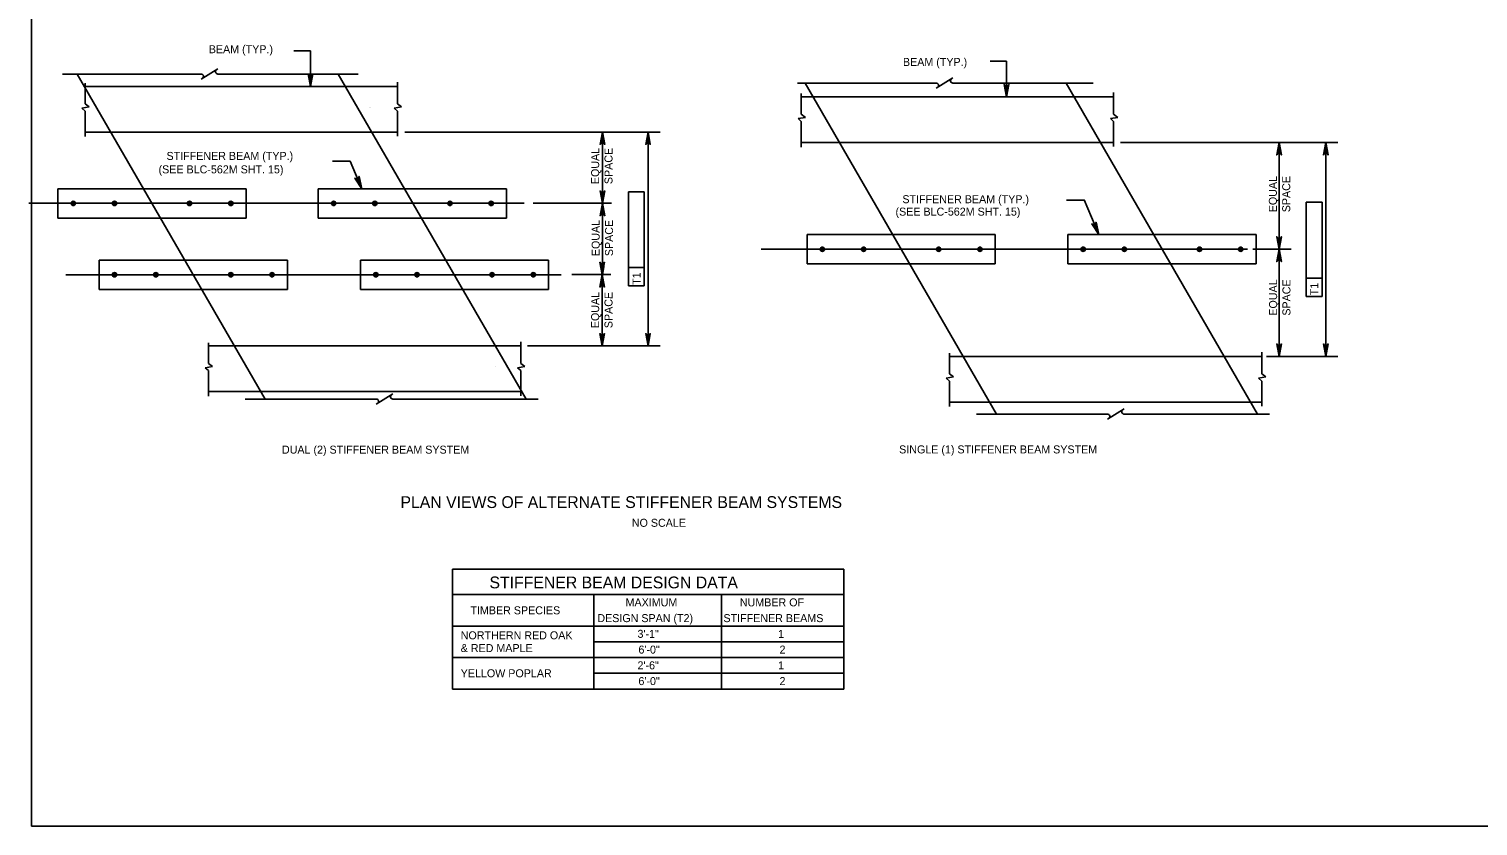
# Model space of a CAD drawing. Extents: x 638263 to 640391, y 293683 to 298655.
# Drawn here: x 639316 to 639859, y 294886 to 295185 of the extents above; entities that cross this region are included whole.
import ezdxf

# ---------------------------------------------------------------- set-up
doc = ezdxf.new("R2010")
doc.units = 0
for name, color, linetype in [('10', 7, 'Continuous'), ('2', 7, 'Continuous'), ('3', 7, 'Continuous'), ('4', 7, 'Continuous'), ('8', 7, 'Continuous')]:
    doc.layers.add(name, color=color, linetype=linetype)

msp = doc.modelspace()

# ---------------------------------------------------------------- linework, layer by layer
at = {"layer": '10'}
for p, q in [((639474.31, 294982.83), (639474.31, 294937.86)), ((639474.31, 294982.83), (639620.96, 294982.83)), ((639620.96, 294982.83), (639620.96, 294937.86)), ((639474.31, 294973.29), (639620.96, 294973.29)), ((639527.29, 294973.29), (639527.29, 294937.86)), ((639575.07, 294973.29), (639575.07, 294937.86)), ((639474.31, 294961.48), (639620.96, 294961.48)), ((639527.29, 294955.58), (639620.96, 294955.58)), ((639474.31, 294949.67), (639620.96, 294949.67)), ((639527.29, 294943.77), (639620.96, 294943.77)), ((639474.31, 294937.86), (639620.96, 294937.86))]:
    msp.add_line(p, q, dxfattribs=at)
at = {"layer": '2'}
for p, q in [((639316.46, 294886.46), (639316.46, 295450.46)), ((639333.6, 295168.58), (639404.09, 295046.63)), ((639431.43, 295168.58), (639501.92, 295046.63)), ((639606.44, 295165.17), (639678.23, 295040.98)), ((639704.28, 295165.17), (639776.06, 295040.98)), ((640102.46, 294886.46), (639316.46, 294886.46))]:
    msp.add_line(p, q, dxfattribs=at)
at = {"layer": '3'}
for p, q in [((639380.1, 295168.58), (639328.03, 295168.58)), ((639386.25, 295170.52), (639380.09, 295166.65)), ((639438.85, 295168.58), (639386.32, 295168.58)), ((639336.55, 295157.42), (639336.55, 295165.14)), ((639453.63, 295163.95), (639336.55, 295163.95)), ((639453.63, 295157.42), (639453.63, 295165.52)), ((639655.65, 295165.17), (639603.58, 295165.17)), ((639661.79, 295167.11), (639655.64, 295163.23)), ((639714.4, 295165.17), (639661.86, 295165.17)), ((639338.09, 295156.23), (639336.55, 295157.42)), ((639455.17, 295156.23), (639453.63, 295157.42)), ((639605.01, 295153.5), (639605.01, 295161.22)), ((639722.09, 295160.03), (639605.01, 295160.03)), ((639722.09, 295153.5), (639722.09, 295161.6)), ((639335.33, 295155.81), (639338.09, 295156.23)), ((639336.55, 295154.71), (639335.33, 295155.81)), ((639336.55, 295145.1), (639336.55, 295154.71)), ((639452.41, 295155.81), (639455.17, 295156.23)), ((639453.63, 295154.71), (639452.41, 295155.81)), ((639453.63, 295145.29), (639453.63, 295154.71)), ((639603.8, 295151.88), (639606.56, 295152.31)), ((639605.01, 295150.79), (639603.8, 295151.88)), ((639606.56, 295152.31), (639605.01, 295153.5)), ((639720.87, 295151.88), (639723.63, 295152.31)), ((639722.09, 295150.79), (639720.87, 295151.88)), ((639723.63, 295152.31), (639722.09, 295153.5)), ((639336.55, 295146.83), (639453.63, 295146.83)), ((639605.01, 295141.18), (639605.01, 295150.79)), ((639722.09, 295141.37), (639722.09, 295150.79)), ((639605.01, 295142.91), (639722.09, 295142.91)), ((639396.92, 295125.56), (639326.35, 295125.56)), ((639326.35, 295125.56), (639326.35, 295114.54)), ((639396.92, 295125.56), (639396.92, 295114.54)), ((639494.51, 295125.56), (639423.94, 295125.56)), ((639423.94, 295125.56), (639423.94, 295114.54)), ((639494.51, 295125.56), (639494.51, 295114.54)), ((639459.31, 295120.08), (639459.31, 295120.08)), ((639396.92, 295114.54), (639326.35, 295114.54)), ((639494.51, 295114.54), (639423.94, 295114.54)), ((639677.74, 295108.36), (639607.16, 295108.36)), ((639607.16, 295108.36), (639607.16, 295097.33)), ((639677.74, 295108.36), (639677.74, 295097.33)), ((639704.91, 295108.36), (639704.91, 295097.33)), ((639775.48, 295108.36), (639704.91, 295108.36)), ((639775.48, 295108.36), (639775.48, 295097.33)), ((639412.4, 295098.81), (639341.83, 295098.81)), ((639341.83, 295098.81), (639341.83, 295087.78)), ((639412.4, 295098.81), (639412.4, 295087.78)), ((639439.75, 295098.81), (639439.75, 295087.78)), ((639510.32, 295098.81), (639439.75, 295098.81)), ((639510.32, 295098.81), (639510.32, 295087.78)), ((639677.74, 295097.33), (639607.16, 295097.33)), ((639775.48, 295097.33), (639704.91, 295097.33)), ((639475.12, 295093.33), (639475.12, 295093.33)), ((639412.4, 295087.78), (639341.83, 295087.78)), ((639510.32, 295087.78), (639439.75, 295087.78)), ((639382.82, 295060.04), (639382.82, 295067.76)), ((639499.9, 295066.57), (639382.82, 295066.57)), ((639499.9, 295060.04), (639499.9, 295068.14)), ((639777.6, 295056.12), (639777.6, 295064.22)), ((639381.6, 295058.42), (639384.36, 295058.85)), ((639384.36, 295058.85), (639382.82, 295060.04)), ((639498.68, 295058.42), (639501.44, 295058.85)), ((639501.44, 295058.85), (639499.9, 295060.04)), ((639660.53, 295056.12), (639660.53, 295063.84)), ((639777.6, 295062.65), (639660.53, 295062.65)), ((639382.82, 295057.33), (639381.6, 295058.42)), ((639382.82, 295047.72), (639382.82, 295057.33)), ((639499.9, 295057.33), (639498.68, 295058.42)), ((639499.9, 295047.91), (639499.9, 295057.33)), ((639659.31, 295054.5), (639662.06, 295054.93)), ((639660.53, 295053.41), (639659.31, 295054.5)), ((639662.06, 295054.93), (639660.53, 295056.12)), ((639660.53, 295043.8), (639660.53, 295053.41)), ((639776.38, 295054.5), (639779.14, 295054.93)), ((639777.6, 295053.41), (639776.38, 295054.5)), ((639779.14, 295054.93), (639777.6, 295056.12)), ((639777.6, 295043.99), (639777.6, 295053.41)), ((639382.82, 295049.45), (639499.9, 295049.45)), ((639451.86, 295048.57), (639445.71, 295044.7)), ((639445.72, 295046.63), (639396.57, 295046.63)), ((639506.42, 295046.63), (639451.94, 295046.63)), ((639660.53, 295045.53), (639777.6, 295045.53)), ((639726, 295042.92), (639719.84, 295039.05)), ((639719.86, 295040.98), (639670.71, 295040.98)), ((639780.56, 295040.98), (639726.07, 295040.98))]:
    msp.add_line(p, q, dxfattribs=at)
for centre, radius in [((639332.11, 295120.05), 0.833), ((639332.11, 295120.05), 0.738), ((639332.11, 295120.05), 0.625), ((639332.11, 295120.05), 0.417), ((639332.11, 295120.05), 0.208), ((639347.56, 295120.05), 0.833), ((639347.56, 295120.05), 0.738), ((639347.56, 295120.05), 0.625), ((639347.56, 295120.05), 0.417), ((639347.56, 295120.05), 0.208), ((639375.71, 295120.05), 0.833), ((639375.71, 295120.05), 0.738), ((639375.71, 295120.05), 0.625), ((639375.71, 295120.05), 0.417), ((639375.71, 295120.05), 0.208), ((639391.16, 295120.05), 0.833), ((639391.16, 295120.05), 0.738), ((639391.16, 295120.05), 0.625), ((639391.16, 295120.05), 0.417), ((639391.16, 295120.05), 0.208), ((639429.7, 295120.05), 0.833), ((639429.7, 295120.05), 0.738), ((639429.7, 295120.05), 0.625), ((639429.7, 295120.05), 0.417), ((639429.7, 295120.05), 0.208), ((639445.15, 295120.05), 0.833), ((639445.15, 295120.05), 0.738), ((639445.15, 295120.05), 0.625), ((639445.15, 295120.05), 0.417), ((639445.15, 295120.05), 0.208), ((639473.3, 295120.05), 0.833), ((639473.3, 295120.05), 0.738), ((639473.3, 295120.05), 0.625), ((639473.3, 295120.05), 0.417), ((639473.3, 295120.05), 0.208), ((639488.75, 295120.05), 0.833), ((639488.75, 295120.05), 0.738), ((639488.75, 295120.05), 0.625), ((639488.75, 295120.05), 0.417), ((639488.75, 295120.05), 0.208), ((639612.92, 295102.85), 0.833), ((639612.92, 295102.85), 0.738), ((639612.92, 295102.85), 0.625), ((639612.92, 295102.85), 0.417), ((639612.92, 295102.85), 0.208), ((639628.38, 295102.85), 0.833), ((639628.38, 295102.85), 0.738), ((639628.38, 295102.85), 0.625), ((639628.38, 295102.85), 0.417), ((639628.38, 295102.85), 0.208), ((639656.53, 295102.85), 0.833), ((639656.53, 295102.85), 0.738), ((639656.53, 295102.85), 0.625), ((639656.53, 295102.85), 0.417), ((639656.53, 295102.85), 0.208), ((639671.98, 295102.85), 0.833), ((639671.98, 295102.85), 0.738), ((639671.98, 295102.85), 0.625), ((639671.98, 295102.85), 0.417), ((639671.98, 295102.85), 0.208), ((639710.67, 295102.85), 0.833), ((639710.67, 295102.85), 0.738), ((639710.67, 295102.85), 0.625), ((639710.67, 295102.85), 0.417), ((639710.67, 295102.85), 0.208), ((639726.12, 295102.85), 0.833), ((639726.12, 295102.85), 0.738), ((639726.12, 295102.85), 0.625), ((639726.12, 295102.85), 0.417), ((639726.12, 295102.85), 0.208), ((639754.27, 295102.85), 0.833), ((639754.27, 295102.85), 0.738), ((639754.27, 295102.85), 0.625), ((639754.27, 295102.85), 0.417), ((639754.27, 295102.85), 0.208), ((639769.73, 295102.85), 0.833), ((639769.73, 295102.85), 0.738), ((639769.73, 295102.85), 0.625), ((639769.73, 295102.85), 0.417), ((639769.73, 295102.85), 0.208), ((639347.59, 295093.29), 0.833), ((639347.59, 295093.29), 0.738), ((639347.59, 295093.29), 0.625), ((639347.59, 295093.29), 0.417), ((639347.59, 295093.29), 0.208), ((639363.04, 295093.29), 0.833), ((639363.04, 295093.29), 0.738), ((639363.04, 295093.29), 0.625), ((639363.04, 295093.29), 0.417), ((639363.04, 295093.29), 0.208), ((639391.19, 295093.29), 0.833), ((639391.19, 295093.29), 0.738), ((639391.19, 295093.29), 0.625), ((639391.19, 295093.29), 0.417), ((639391.19, 295093.29), 0.208), ((639406.64, 295093.29), 0.833), ((639406.64, 295093.29), 0.738), ((639406.64, 295093.29), 0.625), ((639406.64, 295093.29), 0.417), ((639406.64, 295093.29), 0.208), ((639445.51, 295093.29), 0.833), ((639445.51, 295093.29), 0.738), ((639445.51, 295093.29), 0.625), ((639445.51, 295093.29), 0.417), ((639445.51, 295093.29), 0.208), ((639460.96, 295093.29), 0.833), ((639460.96, 295093.29), 0.738), ((639460.96, 295093.29), 0.625), ((639460.96, 295093.29), 0.417), ((639460.96, 295093.29), 0.208), ((639489.11, 295093.29), 0.833), ((639489.11, 295093.29), 0.738), ((639489.11, 295093.29), 0.625), ((639489.11, 295093.29), 0.417), ((639489.11, 295093.29), 0.208), ((639504.56, 295093.29), 0.833), ((639504.56, 295093.29), 0.738), ((639504.56, 295093.29), 0.625), ((639504.56, 295093.29), 0.417), ((639504.56, 295093.29), 0.208)]:
    msp.add_circle(centre, radius, dxfattribs=at)
for centre, start, end in [((639380.02, 295167.68), 302.1328, 84.6714), ((639386.32, 295169.49), 120, 270), ((639655.56, 295164.26), 302.1328, 84.6714), ((639661.86, 295166.08), 120, 270), ((639451.94, 295047.54), 120, 270), ((639445.64, 295045.73), 302.1328, 84.6714), ((639726.07, 295041.89), 120, 270), ((639719.77, 295040.08), 302.1328, 84.6714)]:
    msp.add_arc(centre, 0.909, start, end, dxfattribs=at)
at = {"layer": '4'}
for p, q in [((639421.04, 295177.29), (639414.79, 295177.29)), ((639681.99, 295173.37), (639675.77, 295173.37)), ((639456.44, 295146.83), (639541.62, 295146.83)), ((639513.82, 295146.83), (639552.06, 295146.83)), ((639517.64, 295146.83), (639532.7, 295146.83)), ((639530.48, 295146.83), (639530.48, 295120.08)), ((639547.56, 295146.83), (639547.56, 295066.57)), ((639724.68, 295142.91), (639788.61, 295142.91)), ((639775.12, 295142.91), (639806.12, 295142.91)), ((639784.11, 295142.91), (639784.11, 295102.88)), ((639801.62, 295142.91), (639801.62, 295062.65)), ((639435.96, 295135.87), (639429.3, 295135.87)), ((639540.27, 295124.37), (639546.18, 295124.37)), ((639540.27, 295096.54), (639540.27, 295124.37)), ((639546.18, 295124.37), (639546.18, 295089.07)), ((639501.16, 295120.08), (639315.51, 295120.08)), ((639533.85, 295120.08), (639504.48, 295120.08)), ((639530.48, 295120.08), (639530.48, 295096.28)), ((639711.1, 295121.32), (639704.41, 295121.32)), ((639794.33, 295120.45), (639800.23, 295120.45)), ((639794.33, 295092.62), (639794.33, 295120.45)), ((639800.23, 295120.45), (639800.23, 295085.15)), ((639772.28, 295102.85), (639590, 295102.85)), ((639785.61, 295102.88), (639774.24, 295102.88)), ((639775.12, 295102.88), (639788.61, 295102.88)), ((639784.11, 295102.88), (639784.11, 295062.65)), ((639515.02, 295093.29), (639329.37, 295093.29)), ((639533.66, 295093.33), (639518.98, 295093.33)), ((639540.27, 295089.07), (639540.27, 295096.54)), ((639546.18, 295095.96), (639540.27, 295095.96)), ((639794.33, 295085.15), (639794.33, 295092.62)), ((639800.23, 295092.04), (639794.33, 295092.04)), ((639530.42, 295090.37), (639530.42, 295066.57)), ((639546.18, 295089.07), (639540.27, 295089.07)), ((639800.23, 295085.15), (639794.33, 295085.15)), ((639502.36, 295066.57), (639552.06, 295066.57)), ((639523.94, 295066.57), (639532.31, 295066.57)), ((639779.42, 295062.65), (639806.12, 295062.65))]:
    msp.add_line(p, q, dxfattribs=at)
for points in [[(639421.04, 295163.95), (639421.04, 295177.29)], [(639681.99, 295160.03), (639681.99, 295173.37)], [(639421.04, 295163.95), (639421.91, 295168.61), (639421.67, 295168.26), (639421.35, 295168.07), (639421.04, 295168.02), (639420.73, 295168.07), (639420.42, 295168.26), (639420.17, 295168.61), (639421.04, 295163.95), (639420.42, 295168.26), (639420.73, 295168.07), (639421.04, 295163.95), (639421.04, 295168.02), (639421.35, 295168.07), (639421.04, 295163.95), (639421.67, 295168.26)], [(639681.99, 295160.03), (639682.86, 295164.69), (639682.61, 295164.33), (639682.3, 295164.15), (639681.99, 295164.1), (639681.68, 295164.15), (639681.36, 295164.33), (639681.12, 295164.69), (639681.99, 295160.03), (639681.36, 295164.33), (639681.68, 295164.15), (639681.99, 295160.03), (639681.99, 295164.1), (639682.3, 295164.15), (639681.99, 295160.03), (639682.61, 295164.33)], [(639530.48, 295146.83), (639529.61, 295142.17), (639529.86, 295142.53), (639530.17, 295142.71), (639530.48, 295142.77), (639530.79, 295142.71), (639531.11, 295142.53), (639531.35, 295142.17), (639530.48, 295146.83), (639531.11, 295142.53), (639530.79, 295142.71), (639530.48, 295146.83), (639530.48, 295142.77), (639530.17, 295142.71), (639530.48, 295146.83), (639529.86, 295142.53)], [(639547.56, 295146.83), (639546.69, 295142.17), (639546.94, 295142.53), (639547.25, 295142.71), (639547.56, 295142.77), (639547.87, 295142.71), (639548.19, 295142.53), (639548.43, 295142.17), (639547.56, 295146.83), (639548.19, 295142.53), (639547.87, 295142.71), (639547.56, 295146.83), (639547.56, 295142.77), (639547.25, 295142.71), (639547.56, 295146.83), (639546.94, 295142.53)], [(639784.11, 295142.91), (639783.24, 295138.25), (639783.48, 295138.61), (639783.8, 295138.79), (639784.11, 295138.85), (639784.42, 295138.79), (639784.73, 295138.61), (639784.98, 295138.25), (639784.11, 295142.91), (639784.73, 295138.61), (639784.42, 295138.79), (639784.11, 295142.91), (639784.11, 295138.85), (639783.8, 295138.79), (639784.11, 295142.91), (639783.48, 295138.61)], [(639801.62, 295142.91), (639800.74, 295138.25), (639800.99, 295138.61), (639801.3, 295138.79), (639801.62, 295138.85), (639801.93, 295138.79), (639802.24, 295138.61), (639802.49, 295138.25), (639801.62, 295142.91), (639802.24, 295138.61), (639801.93, 295138.79), (639801.62, 295142.91), (639801.62, 295138.85), (639801.3, 295138.79), (639801.62, 295142.91), (639800.99, 295138.61)], [(639440.27, 295125.56), (639435.96, 295135.87)], [(639440.27, 295125.56), (639439.28, 295130.19), (639439.19, 295129.77), (639438.97, 295129.48), (639438.7, 295129.31), (639438.4, 295129.24), (639438.04, 295129.29), (639437.67, 295129.52), (639440.27, 295125.56), (639438.04, 295129.29), (639438.4, 295129.24), (639440.27, 295125.56), (639438.7, 295129.31), (639438.97, 295129.48), (639440.27, 295125.56), (639439.19, 295129.77)], [(639530.48, 295120.08), (639531.35, 295124.74), (639531.11, 295124.38), (639530.79, 295124.19), (639530.48, 295124.14), (639530.17, 295124.19), (639529.86, 295124.38), (639529.61, 295124.74), (639530.48, 295120.08), (639529.86, 295124.38), (639530.17, 295124.19), (639530.48, 295120.08), (639530.48, 295124.14), (639530.79, 295124.19), (639530.48, 295120.08), (639531.11, 295124.38)], [(639530.48, 295120.08), (639531.35, 295115.42), (639531.11, 295115.78), (639530.79, 295115.96), (639530.48, 295116.02), (639530.17, 295115.96), (639529.86, 295115.78), (639529.61, 295115.42), (639530.48, 295120.08), (639529.86, 295115.78), (639530.17, 295115.96), (639530.48, 295120.08), (639530.48, 295116.02), (639530.79, 295115.96), (639530.48, 295120.08), (639531.11, 295115.78)], [(639716.53, 295108.36), (639711.1, 295121.33)], [(639716.53, 295108.36), (639715.53, 295112.99), (639715.44, 295112.57), (639715.23, 295112.28), (639714.96, 295112.11), (639714.65, 295112.03), (639714.29, 295112.08), (639713.92, 295112.32), (639716.53, 295108.36), (639714.29, 295112.08), (639714.65, 295112.03), (639716.53, 295108.36), (639714.96, 295112.11), (639715.23, 295112.28), (639716.53, 295108.36), (639715.44, 295112.57)], [(639784.11, 295102.88), (639783.24, 295107.54), (639783.48, 295107.18), (639783.8, 295106.99), (639784.11, 295106.94), (639784.42, 295106.99), (639784.73, 295107.18), (639784.98, 295107.54), (639784.11, 295102.88), (639784.73, 295107.18), (639784.42, 295106.99), (639784.11, 295102.88), (639784.11, 295106.94), (639783.8, 295106.99), (639784.11, 295102.88), (639783.48, 295107.18)], [(639784.11, 295102.88), (639783.24, 295098.22), (639783.48, 295098.57), (639783.8, 295098.76), (639784.11, 295098.81), (639784.42, 295098.76), (639784.73, 295098.57), (639784.98, 295098.22), (639784.11, 295102.88), (639784.73, 295098.57), (639784.42, 295098.76), (639784.11, 295102.88), (639784.11, 295098.81), (639783.8, 295098.76), (639784.11, 295102.88), (639783.48, 295098.57)], [(639530.42, 295093.33), (639531.29, 295097.99), (639531.04, 295097.63), (639530.73, 295097.44), (639530.42, 295097.39), (639530.11, 295097.44), (639529.79, 295097.63), (639529.55, 295097.99), (639530.42, 295093.33), (639529.79, 295097.63), (639530.11, 295097.44), (639530.42, 295093.33), (639530.42, 295097.39), (639530.73, 295097.44), (639530.42, 295093.33), (639531.04, 295097.63)], [(639530.42, 295093.33), (639531.29, 295088.67), (639531.04, 295089.02), (639530.73, 295089.21), (639530.42, 295089.26), (639530.11, 295089.21), (639529.79, 295089.02), (639529.55, 295088.67), (639530.42, 295093.33), (639529.79, 295089.02), (639530.11, 295089.21), (639530.42, 295093.33), (639530.42, 295089.26), (639530.73, 295089.21), (639530.42, 295093.33), (639531.04, 295089.02)], [(639530.42, 295066.57), (639531.29, 295071.23), (639531.04, 295070.88), (639530.73, 295070.69), (639530.42, 295070.64), (639530.11, 295070.69), (639529.79, 295070.88), (639529.55, 295071.23), (639530.42, 295066.57), (639529.79, 295070.88), (639530.11, 295070.69), (639530.42, 295066.57), (639530.42, 295070.64), (639530.73, 295070.69), (639530.42, 295066.57), (639531.04, 295070.88)], [(639547.56, 295066.57), (639548.43, 295071.23), (639548.19, 295070.88), (639547.87, 295070.69), (639547.56, 295070.64), (639547.25, 295070.69), (639546.94, 295070.88), (639546.69, 295071.23), (639547.56, 295066.57), (639546.94, 295070.88), (639547.25, 295070.69), (639547.56, 295066.57), (639547.56, 295070.64), (639547.87, 295070.69), (639547.56, 295066.57), (639548.19, 295070.88)], [(639784.11, 295062.65), (639784.98, 295067.31), (639784.73, 295066.96), (639784.42, 295066.77), (639784.11, 295066.72), (639783.8, 295066.77), (639783.48, 295066.96), (639783.24, 295067.31), (639784.11, 295062.65), (639783.48, 295066.96), (639783.8, 295066.77), (639784.11, 295062.65), (639784.11, 295066.72), (639784.42, 295066.77), (639784.11, 295062.65), (639784.73, 295066.96)], [(639801.62, 295062.65), (639802.49, 295067.31), (639802.24, 295066.96), (639801.93, 295066.77), (639801.62, 295066.72), (639801.3, 295066.77), (639800.99, 295066.96), (639800.74, 295067.31), (639801.62, 295062.65), (639800.99, 295066.96), (639801.3, 295066.77), (639801.62, 295062.65), (639801.62, 295066.72), (639801.93, 295066.77), (639801.62, 295062.65), (639802.24, 295066.96)]]:
    msp.add_lwpolyline(points, dxfattribs=at)
for points in [[(639421.04, 295163.95), (639421.01, 295164.07), (639421.07, 295164.07)], [(639681.99, 295160.03), (639681.96, 295160.15), (639682.02, 295160.15)], [(639784.61, 295139.91), (639783.61, 295139.91), (639784.11, 295142.91)], [(639802.12, 295139.91), (639801.12, 295139.91), (639801.62, 295142.91)], [(639440.27, 295125.56), (639440.2, 295125.66), (639440.26, 295125.68)], [(639716.53, 295108.36), (639716.46, 295108.46), (639716.51, 295108.48)], [(639784.61, 295105.88), (639783.61, 295105.88), (639784.11, 295102.88)], [(639784.61, 295099.88), (639783.61, 295099.88), (639784.11, 295102.88)], [(639530.91, 295090.37), (639529.93, 295090.37), (639530.42, 295093.33)], [(639530.97, 295096.28), (639529.99, 295096.28), (639530.48, 295093.33)], [(639530.91, 295069.53), (639529.93, 295069.53), (639530.42, 295066.57)], [(639548.06, 295069.57), (639547.06, 295069.57), (639547.56, 295066.57)], [(639784.61, 295065.84), (639783.61, 295065.84), (639784.11, 295062.84)], [(639802.12, 295065.65), (639801.12, 295065.65), (639801.62, 295062.65)]]:
    msp.add_lwpolyline(points, close=True, dxfattribs=at)
at = {"layer": '8'}
for p, q in [((639443.33, 295156.09), (639443.33, 295156.09)), ((639443.35, 295156.06), (639443.35, 295156.06)), ((639459.31, 295120.08), (639459.31, 295120.08)), ((639475.12, 295093.33), (639475.12, 295093.33)), ((639490.4, 295058.68), (639490.4, 295058.68))]:
    msp.add_line(p, q, dxfattribs=at)

# ---------------------------------------------------------------- texts
at = {"layer": '4'}
for s, height, p in [('BEAM (TYP.)', 3, (639382.91, 295176.39)), ('BEAM (TYP.)', 3, (639643.13, 295171.61)), ('STIFFENER BEAM (TYP.)', 3, (639367.07, 295136.36)), ('(SEE BLC-562M SHT. 15)', 3, (639364.09, 295131.31)), ('(SEE BLC-562M SHT. 15)', 3, (639640.34, 295115.46)), ('STIFFENER BEAM (TYP.)', 3, (639642.91, 295120.12)), ('DUAL (2) STIFFENER BEAM SYSTEM', 3, (639410.34, 295026.17)), ('SINGLE (1) STIFFENER BEAM SYSTEM', 3, (639641.71, 295026.25)), ('PLAN VIEWS OF ALTERNATE STIFFENER BEAM SYSTEMS', 4.4292, (639454.76, 295005.77)), ('NO SCALE', 3, (639541.5, 294998.72)), ('STIFFENER BEAM DESIGN DATA', 4.4292, (639488.13, 294975.63)), ('MAXIMUM', 3, (639539.15, 294968.87)), ('NUMBER OF ', 3, (639581.99, 294968.87)), ('TIMBER SPECIES', 3, (639480.99, 294965.89)), ('DESIGN SPAN (T2)', 3, (639528.57, 294962.96)), ('STIFFENER BEAMS', 3, (639575.85, 294962.96)), ('NORTHERN RED OAK', 3, (639477.35, 294956.51)), ('3\'-1"', 3, (639543.62, 294957.06)), ('1', 3, (639596.34, 294957.06)), ('& RED MAPLE', 3, (639477.35, 294951.73)), ('6\'-0"', 3, (639543.97, 294951.15)), ('2', 3, (639596.86, 294951.15)), ('YELLOW POPLAR', 3, (639477.35, 294942.27)), ('2\'-6"', 3, (639543.62, 294945.25)), ('1', 3, (639596.34, 294945.25)), ('6\'-0"', 3, (639543.97, 294939.34)), ('2', 3, (639596.86, 294939.34))]:
    msp.add_text(s, height=height, dxfattribs=at).set_placement(p)
for p in [(639544.75, 295089.5), (639798.81, 295085.58)]:
    msp.add_text('T1', height=3, rotation=90, dxfattribs=at).set_placement(p)
at = {"layer": '8'}
for s, p in [('EQUAL ', (639529.25, 295127.28)), ('SPACE', (639534.25, 295127.28)), ('EQUAL ', (639783.3, 295116.73)), ('SPACE', (639788.3, 295116.73)), ('EQUAL ', (639529.44, 295100.26)), ('SPACE', (639534.44, 295100.26)), ('EQUAL ', (639783.38, 295077.93)), ('SPACE', (639788.38, 295077.93)), ('EQUAL ', (639529.25, 295073.24)), ('SPACE', (639534.25, 295073.24))]:
    msp.add_text(s, height=3, rotation=89.9708, dxfattribs=at).set_placement(p)

doc.saveas('drawing.dxf')
